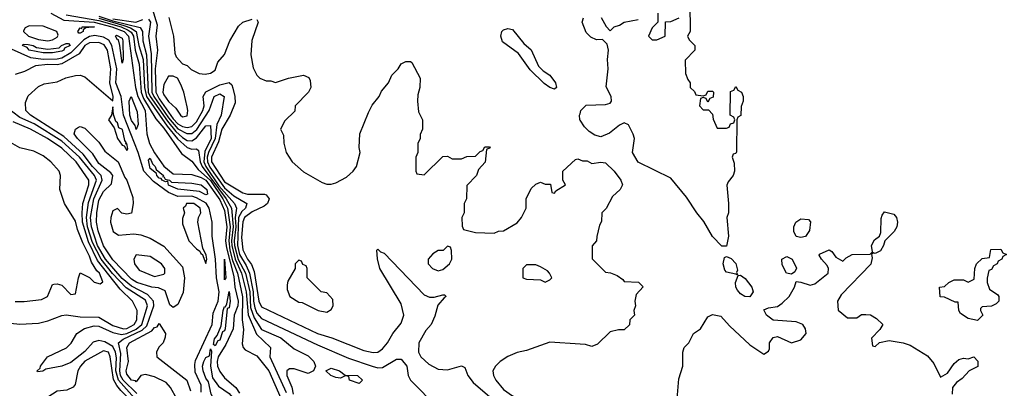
# Model space of a CAD drawing. Header units: inches. Extents: x 2380053 to 2584298, y 380219 to 546618.
# Tile 509 of 656: x 2487589 to 2491825, y 490115 to 491701. Entities that reach past the tile are written whole.
import ezdxf

# ---------------------------------------------------------------- set-up
doc = ezdxf.new("R2010")
doc.units = ezdxf.units.IN
doc.header["$MEASUREMENT"] = 0
doc.layers.add('C4489', color=7, linetype='Continuous')
doc.layers.add('C4499', color=7, linetype='Continuous')

msp = doc.modelspace()

# ---------------------------------------------------------------- linework, layer by layer
at = {"layer": 'C4489', "color": 2}
for points, elevation in [([(2488159.6, 491750), (2488181, 491679), (2488174.7, 491630), (2488182.3, 491570), (2488172.6, 491490), (2488174.7, 491390), (2488190, 491360.1), (2488250, 491275), (2488270, 491253.7), (2488290, 491241.7), (2488310, 491237.6), (2488330, 491241.8), (2488350, 491261.3), (2488377, 491310), (2488382.9, 491330), (2488378.5, 491370), (2488389.8, 491390.2), (2488450, 491420.6), (2488490, 491431), (2488501.6, 491421.6), (2488506.6, 491406.6), (2488515.5, 491370), (2488515.9, 491344.1), (2488495.5, 491290), (2488458.8, 491230), (2488444.6, 491175.4), (2488414.4, 491110), (2488414.4, 491090), (2488470, 491003.5), (2488550, 490956.5), (2488570, 490950.3), (2488642, 490950), (2488650, 490946.8), (2488662, 490930), (2488655.5, 490910), (2488641.5, 490898.5), (2488590, 490873.6), (2488556.2, 490850), (2488549.2, 490830.8), (2488543.6, 490763.6), (2488550, 490710.5), (2488570, 490670.3), (2488587.3, 490647.3), (2488597.7, 490617.7), (2488618.2, 490490), (2488630, 490466), (2488870, 490350.3), (2488932.1, 490332.1), (2489070, 490276.9), (2489110, 490268.7), (2489130, 490270.6), (2489150, 490284), (2489172.3, 490310), (2489195.1, 490350), (2489230, 490394.8), (2489241.6, 490430), (2489230, 490479), (2489139, 490630), (2489128.4, 490671.6), (2489126, 490710), (2489130, 490714), (2489142, 490702), (2489156.9, 490696.9), (2489330, 490517.3), (2489352.9, 490507.1), (2489372.9, 490507.1), (2489410, 490517.3), (2489417.3, 490517.3), (2489424.7, 490510), (2489415.2, 490504.8), (2489388, 490472), (2489374.9, 490425.1), (2489358.8, 490390), (2489336.1, 490363.9), (2489306, 490310), (2489304.9, 490270), (2489314.4, 490250), (2489350, 490218.4), (2489390, 490197.1), (2489430, 490194), (2489490, 490211.3), (2489503.6, 490203.6), (2489517.3, 490170), (2489539.9, 490139.9), (2489702.4, 490000)], 26), ([(2487723.8, 491730), (2487779.3, 491699.3), (2487910, 491690.8), (2487986.5, 491670), (2488038.6, 491650), (2488057.8, 491630), (2488087.5, 491410), (2488098.2, 491370), (2488128.7, 491310), (2488135.7, 491210), (2488148.3, 491168.3), (2488168.7, 491128.7), (2488210, 491071.3), (2488250, 491038.2), (2488330, 491034.3), (2488370, 491022.4), (2488390, 491010.6), (2488450, 490926.3), (2488470, 490879.5), (2488480.7, 490810), (2488475.3, 490750), (2488479.2, 490719.2), (2488510, 490595.5), (2488515.1, 490550), (2488529.4, 490490), (2488527.8, 490470), (2488512.5, 490430), (2488507.9, 490370), (2488476.6, 490303.4), (2488443, 490250), (2488439, 490230), (2488441, 490210), (2488450, 490186.7), (2488470, 490159.5), (2488518.5, 490118.5), (2488534.4, 490094.4)], 6), ([(2487790, 491722.1), (2487930, 491697.6), (2488026.5, 491670), (2488056.3, 491656.3), (2488068.3, 491648.3), (2488078.9, 491630), (2488085.9, 491570), (2488103.9, 491510), (2488111.7, 491390), (2488122.1, 491362.1), (2488175, 491275), (2488210, 491234.7), (2488285.8, 491125.8), (2488330, 491092.4), (2488357.2, 491057.2), (2488410, 491008.5), (2488463, 490930), (2488483, 490890), (2488495.5, 490810), (2488488.4, 490750), (2488493.7, 490710), (2488504.5, 490664.5), (2488526.3, 490610), (2488547.8, 490507.8), (2488545.8, 490410), (2488552.5, 490367.5), (2488546.8, 490306.8), (2488550.8, 490290.8), (2488559.6, 490279.6), (2488610, 490254), (2488661.5, 490190), (2488712.9, 490072.9)], 10), ([(2487930, 491716.6), (2487990, 491696.6), (2488108, 491668), (2488117.7, 491650), (2488119.8, 491610), (2488135.5, 491550), (2488142.8, 491390), (2488150.5, 491370), (2488224.6, 491264.6), (2488260.5, 491220.6), (2488290, 491194.2), (2488310, 491182), (2488330, 491179.3), (2488350, 491192.9), (2488390, 491244), (2488410, 491246), (2488413.8, 491190), (2488386, 491134), (2488381.9, 491090), (2488390.1, 491070), (2488446.6, 490986.6), (2488513.4, 490910), (2488522.3, 490890), (2488515.7, 490850), (2488519.5, 490810), (2488511.4, 490750), (2488513.2, 490730), (2488528.9, 490668.9), (2488561.2, 490610), (2488578.8, 490530), (2488582.3, 490462.3), (2488597.6, 490417.6), (2488630, 490368), (2488712.6, 490332.6), (2488770, 490285.3), (2488830, 490254.9), (2488854.8, 490230), (2488862, 490210), (2488854, 490190), (2488830, 490179), (2488770, 490198.4), (2488750, 490198.4), (2488739.1, 490190), (2488738.7, 490170), (2488759.4, 490119.4), (2488765.3, 490090)], 18), ([(2488231.3, 491711.3), (2488250.7, 491630.7), (2488256.9, 491556.9), (2488262, 491542), (2488290, 491511.3), (2488310, 491504.7), (2488327.3, 491487.3), (2488362, 491470), (2488387.1, 491467.1), (2488410, 491471.3), (2488430, 491484.7), (2488441.2, 491518.8), (2488470, 491551), (2488493.6, 491610), (2488530, 491673.4), (2488550, 491690.4), (2488590, 491704)], 30), ([(2487930, 491707.4), (2488036.9, 491676.9), (2488066.8, 491666.8), (2488091.1, 491651.1), (2488102.4, 491590), (2488120.5, 491530), (2488126.2, 491410), (2488134.8, 491370), (2488223.6, 491243.6), (2488268.7, 491188.7), (2488310, 491151.7), (2488330, 491144.5), (2488350, 491145.7), (2488358.5, 491138.5), (2488365.5, 491090), (2488373.8, 491070), (2488478.3, 490930), (2488499.9, 490890), (2488507.6, 490810), (2488499.9, 490750), (2488501.7, 490730), (2488516, 490670), (2488544, 490610), (2488563, 490530), (2488571.6, 490431.6), (2488607.4, 490347.4), (2488668, 490290), (2488665.5, 490250), (2488736, 490096)], 14), ([(2487990, 491705.2), (2488089, 491691), (2488118.6, 491701.4)], 22), ([(2488143.2, 491703.2), (2488151.6, 491690), (2488143.5, 491630), (2488154.5, 491554.5), (2488157.8, 491390), (2488165.8, 491370), (2488230, 491278.4), (2488270, 491231.2), (2488308.9, 491211.1), (2488330, 491211.6), (2488351.7, 491228.3), (2488404.1, 491310), (2488426, 491370), (2488450, 491381.5), (2488468.4, 491370), (2488455.9, 491290), (2488437.8, 491250), (2488430.1, 491190), (2488402.2, 491130), (2488396.5, 491110), (2488397, 491090), (2488406.7, 491066.7), (2488470, 490977.8), (2488510, 490942.7), (2488567, 490910), (2488560.2, 490890), (2488544.8, 490875.2), (2488531.2, 490850), (2488525.9, 490730), (2488535.6, 490690), (2488563.9, 490643.9), (2488578.3, 490610), (2488594.1, 490530), (2488594.9, 490490), (2488601, 490461), (2488610, 490438.5), (2488630, 490415.8), (2488870, 490301.7), (2489004.5, 490244.5), (2489106, 490210), (2489130, 490203.1), (2489150, 490203.7), (2489210, 490240.4), (2489230, 490240.5), (2489255.5, 490210), (2489260.5, 490170), (2489270.8, 490150), (2489388.7, 490030)], 22), ([(2488610, 491702), (2488616, 491690), (2488588.3, 491611.7), (2488584, 491550), (2488594.4, 491494.4), (2488610, 491462), (2488622, 491450), (2488650, 491438), (2488670, 491438), (2488690, 491431.3), (2488746, 491450), (2488810, 491462), (2488832.7, 491452.7), (2488839.6, 491439.6), (2488842, 491410), (2488832, 491390), (2488774, 491330), (2488772.7, 491307.3), (2488730, 491266), (2488712, 491230), (2488723.6, 491203.6), (2488726, 491170), (2488736, 491130), (2488761, 491090), (2488810, 491046.8), (2488890, 491000.7), (2488910, 490994), (2488930, 490994), (2488950, 490999.1), (2488995.9, 491024.1), (2489024, 491050), (2489039, 491070), (2489054, 491130), (2489049.1, 491150.9), (2489053.2, 491210), (2489090, 491302), (2489106.3, 491333.7), (2489135.3, 491370), (2489146.3, 491393.7), (2489175.3, 491430), (2489190, 491462), (2489218, 491490), (2489230, 491512), (2489250, 491522), (2489270, 491522), (2489276.9, 491516.9), (2489312, 491450), (2489311.3, 491410), (2489302, 491378), (2489301, 491350), (2489305.4, 491305.4), (2489322, 491270), (2489322, 491230), (2489312.7, 491207.3), (2489311.6, 491188.4), (2489302, 491170), (2489302, 491130), (2489294, 491110), (2489294, 491050), (2489298, 491038), (2489330, 491034), (2489410, 491112), (2489430, 491114), (2489450, 491102), (2489490, 491102), (2489512.7, 491112.7), (2489550, 491114), (2489570, 491134), (2489582, 491138), (2489590, 491154), (2489610, 491154), (2489614, 491150), (2489598, 491142), (2489591.6, 491088.4), (2489563.6, 491056.4), (2489554, 491030), (2489512.7, 490987.3), (2489512, 490930), (2489502, 490910), (2489502, 490870), (2489492, 490850), (2489492.7, 490812.7), (2489498, 490798), (2489550, 490784.7), (2489630, 490782), (2489648.9, 490791.1), (2489670, 490792), (2489730, 490827.3), (2489748, 490850), (2489768, 490890), (2489768, 490930), (2489790, 490974), (2489810, 490994), (2489830, 491002), (2489850, 490994), (2489872.7, 490992.7), (2489878, 490958), (2489890, 490954), (2489895.3, 490964.7), (2489938, 490990), (2489926, 491010), (2489926, 491050), (2489980.4, 491099.6), (2489990, 491102), (2490000, 491098)], 30), ([(2488370, 490098.8), (2488370, 490128.7), (2488343.6, 490183.6), (2488342.3, 490217.7), (2488346, 490234), (2488417, 490390), (2488422.4, 490437.6), (2488443.2, 490490), (2488447.4, 490530), (2488436.1, 490590), (2488431.8, 490670), (2488418, 490770), (2488417.5, 490830), (2488405.2, 490890), (2488391.3, 490911.3), (2488350, 490935), (2488330, 490942.4), (2488270, 490940.2), (2488230, 490957.4), (2488164.9, 491004.9), (2488122.9, 491050), (2488098.4, 491130), (2488035.5, 491290), (2488025.5, 491370), (2488003.6, 491430), (2488007.1, 491490), (2487986.4, 491590), (2487973.3, 491613.3), (2487950, 491626.5), (2487912.9, 491632.9), (2487890, 491629.2), (2487864.9, 491615.1), (2487810, 491558.6), (2487770, 491535.8), (2487750, 491531), (2487689.9, 491529.9), (2487637.2, 491537.2), (2487554.5, 491574.5)], 6), ([(2488092.7, 490092.7), (2488035, 490150), (2488023.5, 490170), (2488020.1, 490190), (2488024.1, 490264.1), (2488014, 490310), (2488034.1, 490325.9), (2488115.6, 490364.4), (2488135.7, 490384.3), (2488166.1, 490470), (2488165.6, 490490), (2488139, 490519), (2488070, 490555), (2488030, 490587), (2487958, 490670), (2487924.6, 490730), (2487898.3, 490810), (2487893.5, 490850), (2487908.1, 490930), (2487944.7, 491010), (2487939.5, 491030), (2487902.4, 491070), (2487862.6, 491122.6), (2487778.6, 491198.6), (2487636.3, 491290), (2487616.3, 491310), (2487614.8, 491345.2), (2487626, 491374), (2487670, 491414), (2487695.1, 491424.9), (2487750, 491433.4), (2487788.4, 491451.6), (2487830, 491461.5), (2487850, 491462), (2487870, 491455.5), (2487990, 491352), (2487992.1, 491370), (2487976.5, 491430), (2487981.2, 491490), (2487967.7, 491570), (2487953.4, 491593.4), (2487930, 491603.8), (2487890, 491601.6), (2487870, 491589.7), (2487845.8, 491554.2), (2487770, 491511.7), (2487750, 491506.8), (2487710, 491508), (2487657.8, 491502.3), (2487610, 491478), (2487570, 491465.1)], 10), ([(2488106.7, 490046.7), (2488014.3, 490150), (2488002.6, 490190), (2488005.3, 490245.3), (2488002.1, 490270), (2487990, 490294.2), (2487955, 490315), (2487930, 490320.2), (2487906, 490314), (2487870, 490273.7), (2487810, 490225.7), (2487770, 490209.6), (2487702.5, 490197.5), (2487689.1, 490189.1), (2487665.6, 490185.6), (2487664, 490190), (2487678, 490202), (2487679, 490210), (2487709.6, 490250.4), (2487790.8, 490289.2), (2487810.8, 490309.2), (2487835.6, 490350), (2487868, 490372), (2487910, 490383.8), (2487930, 490382.7), (2487990, 490355.3), (2488026.9, 490346.9), (2488050, 490350.6), (2488091.1, 490368.9), (2488114.7, 490390), (2488139.5, 490470), (2488130, 490494.8), (2488047.8, 490547.8), (2487988.8, 490608.8), (2487939.5, 490670), (2487903, 490743), (2487881.5, 490810), (2487876.7, 490850), (2487885, 490915), (2487919.6, 491010), (2487911.2, 491030), (2487847, 491110), (2487770, 491178.3), (2487652.4, 491252.4), (2487590, 491280.3), (2487530, 491325.6)], 14), ([(2490000, 491269.2), (2489999.5, 491270), (2489998, 491290), (2490000, 491296.7)], 30), ([(2487550, 490395.5), (2487590, 490390.5), (2487670, 490395.5), (2487710, 490404.9), (2487770, 490428), (2487790, 490430.3), (2487850, 490422.6), (2487930, 490420.3), (2487990, 490385), (2488035.3, 490370), (2488050, 490372.1), (2488082.2, 490390), (2488093.3, 490410), (2488094.3, 490450), (2488074, 490490), (2488021.9, 490541.9), (2487924.5, 490664.5), (2487885.3, 490745.3), (2487859.7, 490830), (2487858.3, 490870), (2487861.7, 490910), (2487886.2, 490990), (2487886.9, 491010), (2487832.5, 491090), (2487770, 491148.5), (2487709.7, 491190), (2487635.6, 491230), (2487561, 491261)], 18), ([(2487570, 490488.2), (2487608.1, 490488.1), (2487682.9, 490497.1), (2487709, 490510), (2487730, 490562), (2487736.4, 490563.6), (2487750, 490564.7), (2487770, 490558), (2487810, 490518), (2487830, 490522), (2487842, 490590), (2487850, 490612), (2487890, 490591.3), (2487910, 490571.3), (2487935.3, 490564.7), (2487947.3, 490572.7), (2487932.4, 490610), (2487920.9, 490620.9), (2487898, 490658), (2487890, 490683.7), (2487860.6, 490740.6), (2487837.8, 490797.8), (2487830, 490834), (2487782, 490910), (2487762, 490970), (2487765.2, 491030), (2487759, 491050), (2487724, 491090), (2487690, 491115.1), (2487650, 491136), (2487590, 491149.3), (2487550, 491172.3)], 22), ([(2488265.1, 490070), (2488238.4, 490118.4), (2488219, 490139), (2488170, 490164), (2488130, 490174.7), (2488110.4, 490169.6), (2488090, 490142.7), (2488087, 490147), (2488070, 490149.8), (2488050, 490175.3), (2488047.9, 490190), (2488058, 490230), (2488049.8, 490290), (2488061.3, 490310), (2488157.6, 490362.4), (2488170, 490376.3), (2488180.2, 490379.8), (2488190, 490394), (2488216, 490350), (2488215.3, 490335.3), (2488206.8, 490310), (2488188.6, 490291.4), (2488177.3, 490270), (2488178.8, 490250), (2488308, 490150), (2488324, 490104)], 6), ([(2490000, 490304.6), (2489870, 490312.7), (2489770, 490277.2), (2489730, 490269.2), (2489690, 490252.3), (2489656, 490230), (2489636, 490210), (2489624.9, 490190), (2489627.3, 490170), (2489637.3, 490150), (2489670.8, 490110), (2489710, 490083), (2489777.5, 490057.5), (2489801.1, 490041.1), (2489818, 490018), (2489826.6, 490000)], 30), ([(2488137.6, 490000), (2488114.9, 490014.9), (2488025, 490105), (2488006.7, 490126.7), (2487992.9, 490152.9), (2487979.3, 490250), (2487970.8, 490270), (2487950, 490276.2), (2487870, 490230.9), (2487850.3, 490210), (2487839.6, 490190), (2487828.2, 490131.8), (2487819.9, 490120.1), (2487792.8, 490107.2), (2487750, 490102.7), (2487710, 490077.2), (2487646, 490010), (2487633.1, 490000)], 18), ([(2488492, 490000), (2488491.1, 490011.1), (2488478.2, 490038.2), (2488455.2, 490055.2), (2488424, 490070), (2488413.7, 490090), (2488402.2, 490142.2), (2488390, 490158.4), (2488378.7, 490190), (2488376.4, 490210), (2488381, 490230), (2488390, 490248), (2488406, 490254), (2488410, 490284.7), (2488414.2, 490274.2), (2488410.9, 490210), (2488419.3, 490159.3), (2488444.1, 490124.1), (2488490, 490092.7), (2488510, 490067.7), (2488531.7, 490010), (2488532, 490000)], 2)]:
    msp.add_lwpolyline(points, dxfattribs=dict(at, elevation=elevation))
for points, elevation in [([(2487630, 491674.7), (2487613.4, 491666.6), (2487606.1, 491653.9), (2487605.7, 491650), (2487627.2, 491630), (2487670, 491615.9), (2487710, 491610.2), (2487730, 491614.3), (2487750, 491626), (2487755.1, 491635.1), (2487749.2, 491650), (2487690, 491673)], 6), ([(2487843.6, 491643.6), (2487839.3, 491650), (2487850, 491666), (2487856.4, 491663.6), (2487858, 491670), (2487910.8, 491670), (2487873.7, 491666.3), (2487862, 491658), (2487862.8, 491650), (2487850, 491643.6)], 2), ([(2488030, 491514), (2488020.7, 491590), (2488014.6, 491614.6), (2488010, 491614), (2488002, 491630), (2488005.6, 491634.4), (2488030, 491622), (2488033.8, 491610), (2488034.3, 491530)], 2), ([(2489890, 491402), (2489869.3, 491409.3), (2489846, 491426), (2489786, 491486), (2489735.5, 491555.5), (2489665.8, 491605.8), (2489659.5, 491630), (2489663.7, 491650), (2489670, 491657.3), (2489690, 491664), (2489710, 491658.8), (2489758.8, 491598.8), (2489790, 491571.3), (2489821.4, 491501.4), (2489841.1, 491481.1), (2489870, 491462.8), (2489894.8, 491430), (2489898, 491410)], 30), ([(2487690, 491558), (2487630, 491569.8), (2487621.6, 491581.6), (2487600.9, 491590), (2487604.4, 491595.6), (2487625.2, 491594.8), (2487646.8, 491590), (2487661.1, 491581.1), (2487710, 491575), (2487759.8, 491580.2), (2487769.6, 491590), (2487790, 491598.4), (2487798.8, 491598.8), (2487806.8, 491590), (2487781.7, 491578.3), (2487779.3, 491570), (2487770, 491565.3), (2487730, 491558.4)], 2), ([(2488250, 491458), (2488230, 491458), (2488210, 491422), (2488205.5, 491390), (2488210, 491377.3), (2488230, 491348.7), (2488260.5, 491320.5), (2488280.7, 491290), (2488290, 491283.8), (2488310, 491287.7), (2488313.2, 491310), (2488310, 491326), (2488296, 491390), (2488282.7, 491422.7), (2488268.9, 491448.9)], 30), ([(2488090, 491229.3), (2488086, 491246), (2488070, 491268), (2488063.4, 491290), (2488060.5, 491350), (2488069.4, 491370.6), (2488095.3, 491304.8), (2488098.7, 491250)], 2), ([(2487990, 491326), (2487984.7, 491290), (2487972, 491270), (2487996, 491236), (2488010.8, 491190), (2488030, 491161), (2488038.8, 491158.8), (2488050, 491138), (2488054.2, 491145.8), (2488050, 491168), (2488046, 491166), (2488047.3, 491172.7), (2488041.2, 491181.2), (2488031.1, 491228.9), (2488016.2, 491236.2), (2488010, 491258), (2488003.1, 491263.1), (2487992.9, 491292.9)], 10), ([(2488050, 490864), (2488029.2, 490869.2), (2488010, 490888), (2487990, 490878), (2487981, 490850), (2487980.7, 490830), (2487991, 490790), (2488014, 490774), (2488079.8, 490779.8), (2488110, 490776), (2488150, 490761), (2488210, 490726.8), (2488290, 490637.3), (2488298.9, 490590), (2488293.3, 490526.7), (2488270, 490475.3), (2488250, 490462), (2488234.6, 490474.6), (2488214.8, 490534.8), (2488187, 490547), (2488158, 490550), (2488092.7, 490570), (2488070, 490584.5), (2487990, 490667.3), (2487950, 490728), (2487927, 490793), (2487920.4, 490830), (2487921.5, 490870), (2487930, 490924), (2487950, 490962), (2487984.7, 490995.3), (2487989.6, 491030), (2487982, 491042), (2487930, 491081.6), (2487904.2, 491124.2), (2487838, 491190), (2487823.7, 491210), (2487829.3, 491230.7), (2487842, 491238), (2487850, 491241), (2487870, 491234.8), (2487930, 491174), (2487955.6, 491135.6), (2488013, 491090), (2488041.7, 491021.7), (2488050.4, 491010), (2488076.1, 490936.1), (2488077.1, 490910), (2488070, 490868.7)], 6), ([(2488205.4, 491025.4), (2488210, 491026), (2488215.1, 491015.1), (2488234, 491010), (2488242.3, 491002.3), (2488330, 490998), (2488370, 490991.1), (2488393.8, 490970), (2488397.3, 490950), (2488390, 490947.8), (2488362.4, 490962.4), (2488270, 490971.6), (2488230, 490989), (2488226, 491006), (2488216.4, 491003.6), (2488202, 491010), (2488198.3, 491018.3), (2488190, 491018.7), (2488179.7, 491030), (2488178.6, 491038.6), (2488150, 491060.5), (2488142.9, 491097.1), (2488150, 491105.5), (2488161.2, 491081.2), (2488172.4, 491070), (2488176.2, 491056.2), (2488207.7, 491030)], 2), ([(2488338, 490910), (2488306.8, 490910), (2488302, 490898), (2488292, 490890), (2488298, 490870), (2488290, 490846), (2488290, 490822), (2488317.3, 490750), (2488350, 490714.8), (2488364.9, 490704.9), (2488370, 490692), (2488374, 490694), (2488390, 490652), (2488395.1, 490670), (2488392, 490688), (2488377.2, 490717.2), (2488355.3, 490830), (2488358, 490850), (2488368.7, 490870), (2488365.2, 490890)], 10), ([(2489430, 490726), (2489411.6, 490708.4), (2489390, 490708), (2489366.8, 490693.2), (2489346, 490670), (2489346.8, 490650), (2489364.7, 490630), (2489390, 490621), (2489410, 490626), (2489438, 490650), (2489448, 490670), (2489447.3, 490707.3), (2489442, 490722)], 30), ([(2488090, 490688.7), (2488080.7, 490670), (2488084, 490650), (2488103.9, 490623.9), (2488170, 490596.3), (2488210, 490606), (2488214, 490610), (2488213.2, 490630), (2488199, 490650), (2488150, 490682)], 6), ([(2488470, 490581.2), (2488470, 490671), (2488475.5, 490590)], 2), ([(2488790, 490666), (2488774, 490650), (2488774, 490630), (2488743.6, 490576.4), (2488739.6, 490560.4), (2488739.6, 490539.6), (2488752, 490510), (2488790, 490486), (2488804.7, 490484.7), (2488874, 490450), (2488910, 490442), (2488930, 490454), (2488938, 490470), (2488936.4, 490496.4), (2488910, 490526), (2488886, 490530), (2488826, 490590), (2488826, 490630), (2488822, 490642), (2488807.3, 490647.3), (2488802, 490662)], 30), ([(2489810, 490646), (2489770, 490646), (2489754, 490630), (2489754, 490590), (2489770, 490584.7), (2489830, 490582), (2489850, 490572), (2489870, 490582), (2489878, 490590), (2489868, 490610), (2489860.4, 490620.4), (2489830, 490638)], 30), ([(2488430, 490297.2), (2488423.3, 490303.3), (2488428, 490328), (2488438.6, 490341.4), (2488455.9, 490384.1), (2488464.2, 490450), (2488470, 490467.3), (2488474.6, 490465.4), (2488481.2, 490478.8), (2488490, 490532), (2488494.7, 490490), (2488490, 490461.2), (2488482.5, 490457.5), (2488473.4, 490370), (2488470, 490362), (2488462, 490358), (2488450, 490322), (2488441.3, 490318.7)], 2), ([(2489050, 490135.3), (2489008, 490150), (2489006, 490166), (2488990, 490168), (2488970, 490159), (2488950, 490161.2), (2488928, 490170), (2488906, 490190), (2488930, 490201), (2488964.7, 490190), (2488990, 490171), (2489042, 490170), (2489064.7, 490150)], 18)]:
    msp.add_lwpolyline(points, close=True, dxfattribs=dict(at, elevation=elevation))
at = {"layer": 'C4499', "color": 2, "elevation": 30}
for points in [[(2490472.7, 491772.7), (2490474, 491650), (2490462, 491630), (2490470, 491614), (2490494, 491590), (2490494, 491570), (2490452.7, 491527.3), (2490454, 491470), (2490463.6, 491443.6), (2490474, 491430), (2490474, 491410), (2490492.7, 491392.7), (2490498, 491378), (2490530, 491374), (2490542, 491378), (2490550, 491394), (2490570, 491394), (2490574, 491390), (2490572.7, 491367.3), (2490558, 491362), (2490550, 491346), (2490542, 491362), (2490530, 491366), (2490518, 491362), (2490514, 491330), (2490530, 491314), (2490552.7, 491312.7), (2490570, 491294), (2490572.7, 491272.7), (2490590, 491234), (2490630, 491234), (2490642, 491238), (2490647.3, 491252.7), (2490662, 491258), (2490666, 491270), (2490662, 491282), (2490646, 491290), (2490647.3, 491392.7), (2490662, 491398), (2490670, 491414), (2490678, 491398), (2490694, 491390), (2490702, 491370), (2490702, 491350), (2490692.7, 491327.3), (2490691.6, 491288.4), (2490678, 491282), (2490674, 491270), (2490672.7, 491132.7), (2490670, 491126), (2490658, 491122), (2490654, 491110), (2490663.6, 491083.6), (2490664.7, 491050), (2490658, 491030), (2490636.9, 491003.1), (2490631.1, 490988.9), (2490638, 490910), (2490638, 490870), (2490632, 490850), (2490638, 490770), (2490630, 490726), (2490610, 490726), (2490570, 490768.7), (2490532.7, 490832.7), (2490502, 490870), (2490458, 490938), (2490390, 491019), (2490250, 491088), (2490225.2, 491130), (2490234, 491190), (2490229.1, 491209.1), (2490208.4, 491248.4), (2490190, 491258), (2490170, 491248), (2490127.1, 491212.9), (2490090, 491197.2), (2490063.7, 491203.7), (2490039.5, 491219.5), (2490019.5, 491239.5), (2490000, 491269.2)], [(2490000, 491296.7), (2490004, 491310), (2490026, 491334), (2490110, 491336), (2490130, 491342), (2490135.3, 491350), (2490134, 491370), (2490112, 491412), (2490120.7, 491490), (2490118, 491530), (2490122, 491570), (2490116.4, 491596.4), (2490096.4, 491616.4), (2490070, 491615.3), (2490046.3, 491626.3), (2490025.6, 491645.6), (2490008.7, 491690), (2490015.3, 491710)], [(2490090.9, 491710.9), (2490111.6, 491671.6), (2490130, 491654), (2490146, 491670), (2490170, 491678), (2490189.2, 491690.8), (2490250, 491702)], [(2490334, 491730), (2490334, 491690), (2490310, 491666), (2490294, 491630), (2490310, 491614), (2490330, 491614), (2490366, 491630), (2490367.3, 491692.7), (2490390, 491694), (2490426, 491710)], [(2490000, 491098), (2490010, 491094), (2490030, 491094), (2490050, 491082), (2490090, 491087.7), (2490110, 491084.9), (2490146.8, 491050), (2490176, 491010), (2490182, 490990), (2490172, 490970), (2490139.6, 490940.4), (2490111.6, 490888.4), (2490094, 490870), (2490092.7, 490832.7), (2490083.6, 490816.4), (2490071.6, 490768.4), (2490071.3, 490750), (2490052.7, 490727.3), (2490052.7, 490672.7), (2490110, 490614), (2490131.6, 490611.6), (2490159.6, 490599.6), (2490183.6, 490583.6), (2490190, 490574), (2490251.6, 490571.6), (2490271.6, 490551.6), (2490241, 490519), (2490236, 490490), (2490238, 490470), (2490232, 490450), (2490234, 490430), (2490214, 490410), (2490212.7, 490387.3), (2490190, 490366), (2490166, 490366), (2490130, 490358), (2490075.3, 490304.7), (2490050, 490295.3), (2490023.1, 490303.1), (2490000, 490304.6)], [(2490418, 490070), (2490424.7, 490155.3), (2490442, 490210), (2490442, 490270), (2490448, 490290), (2490468, 490310), (2490488, 490350), (2490518, 490370), (2490550, 490422), (2490570, 490432), (2490605.4, 490425.4), (2490643.5, 490383.5), (2490730, 490302), (2490790, 490262), (2490810, 490274), (2490815.3, 490284.7), (2490815.3, 490310), (2490830, 490334), (2490850, 490338), (2490910, 490311), (2490950, 490322.8), (2490972, 490350), (2490969.2, 490370), (2490959, 490390), (2490930, 490400.9), (2490830, 490408.7), (2490802, 490430), (2490790, 490452), (2490810, 490461), (2490850, 490466.8), (2490870, 490481), (2490899, 490510), (2490922, 490550), (2490930, 490574), (2490950, 490572), (2490990, 490558), (2491010, 490564.7), (2491068, 490610), (2491068.7, 490630), (2491063.1, 490643.1), (2491038, 490670), (2491028, 490688), (2491030, 490692), (2491071.1, 490711.1), (2491083.6, 490703.6), (2491099.6, 490679.6), (2491130, 490662), (2491144, 490676), (2491170, 490691.3), (2491248, 490692), (2491258, 490702), (2491254, 490730), (2491266.6, 490753.4), (2491288.7, 490770), (2491294, 490786), (2491294.6, 490845.4), (2491300.2, 490859.8), (2491310, 490874), (2491350, 490864.7), (2491361, 490850), (2491366, 490830), (2491362.8, 490810), (2491350.5, 490789.5), (2491311, 490750), (2491306, 490730), (2491293, 490707), (2491270, 490695.3), (2491262, 490698), (2491254, 490690), (2491256.9, 490676.9), (2491250.5, 490649.5), (2491123.4, 490516.6), (2491107.7, 490490), (2491110.9, 490450.9), (2491150, 490418), (2491190, 490418), (2491210, 490432), (2491230, 490432), (2491250, 490431.3), (2491275.3, 490415.3), (2491302, 490390), (2491290, 490368), (2491254, 490330), (2491258, 490298), (2491270, 490294), (2491288, 490312), (2491330, 490321), (2491390, 490311), (2491419.9, 490299.9), (2491494.4, 490254.4), (2491522, 490222), (2491550, 490162), (2491580.4, 490179.6), (2491610, 490222), (2491630, 490238), (2491650, 490244.7), (2491670, 490242), (2491694, 490250), (2491711.6, 490231.6), (2491711.6, 490208.4), (2491674, 490190), (2491643.6, 490156.4), (2491619.6, 490140.4), (2491602, 490118), (2491601, 490090)]]:
    msp.add_lwpolyline(points, dxfattribs=at)
for points in [[(2490950, 490764), (2490930, 490768.7), (2490919, 490790), (2490919, 490810), (2490928.7, 490830), (2490950, 490844.7), (2490982, 490842), (2490991.6, 490831.6), (2490986.4, 490793.6), (2490970, 490768.7)], [(2491710, 490406), (2491670, 490415.3), (2491636.4, 490436.4), (2491628.9, 490448.9), (2491626, 490486), (2491614, 490486), (2491567.3, 490507.3), (2491548.9, 490508.9), (2491546, 490550), (2491567.3, 490552.7), (2491586, 490570), (2491610, 490582), (2491650, 490582), (2491670, 490572), (2491695.3, 490584.7), (2491698, 490630), (2491706, 490650), (2491730, 490674), (2491762, 490678), (2491767.3, 490712.7), (2491810, 490714), (2491818, 490698), (2491834, 490690), (2491818, 490682), (2491814, 490670), (2491798, 490662), (2491794, 490650), (2491778, 490642), (2491770, 490626), (2491758, 490622), (2491751.6, 490588.4), (2491751.3, 490570), (2491761, 490541), (2491796.9, 490516.9), (2491802, 490510), (2491802, 490490), (2491790, 490478), (2491770, 490468), (2491730, 490466), (2491722, 490458), (2491722, 490450), (2491732, 490430)], [(2490678, 490602), (2490670, 490606), (2490630, 490615.3), (2490623.2, 490623.2), (2490615.3, 490650), (2490622, 490678), (2490630, 490682), (2490650, 490674), (2490670, 490652), (2490676.9, 490623.1), (2490672.7, 490612.7)], [(2490910, 490606), (2490888.7, 490610), (2490870, 490646), (2490868, 490670), (2490890, 490682), (2490912, 490670), (2490931.1, 490631.1), (2490923.6, 490616.4)], [(2490730, 490509), (2490709.5, 490509.5), (2490690, 490521.2), (2490676.6, 490536.6), (2490669.4, 490550), (2490669.3, 490570.7), (2490680.4, 490599.6), (2490690, 490602), (2490710, 490586.8), (2490739.1, 490550), (2490744, 490530)]]:
    msp.add_lwpolyline(points, close=True, dxfattribs=at)

doc.saveas('drawing.dxf')
